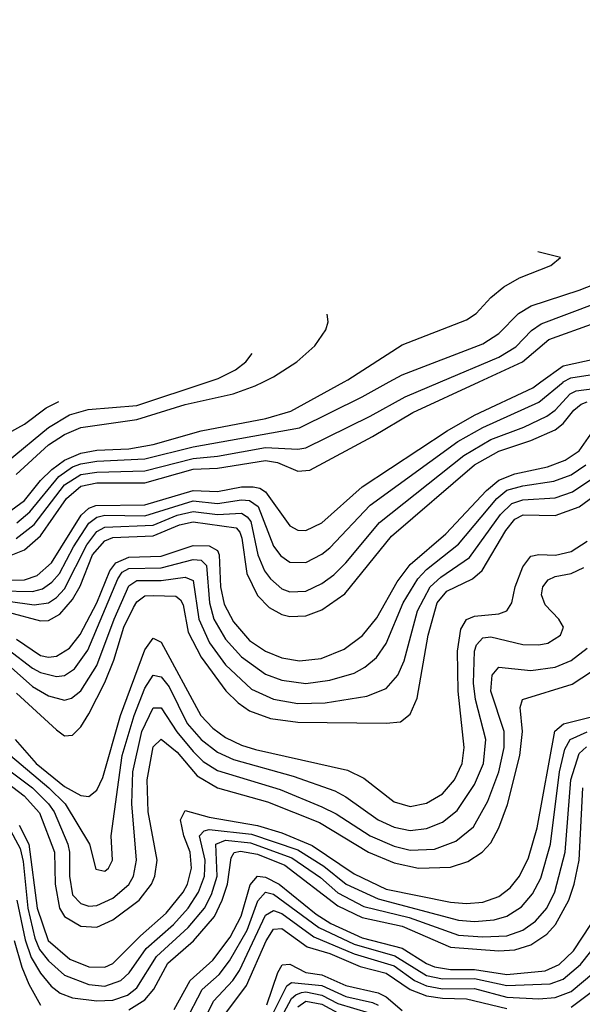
# Model space of a CAD drawing. Header units: inches. Extents: x 1173000 to 1307049, y 522583 to 678455.
# Tile 548 of 617: x 1212998 to 1214398, y 668451 to 670902. Entities that reach past the tile are written whole.
import ezdxf

# ---------------------------------------------------------------- set-up
doc = ezdxf.new("R2010")
doc.units = ezdxf.units.IN
doc.header["$MEASUREMENT"] = 0
doc.layers.add('B2616', color=7, linetype='Continuous')
doc.layers.add('B2617', color=7, linetype='Continuous')

msp = doc.modelspace()

# ---------------------------------------------------------------- linework, layer by layer
at = {"layer": 'B2616', "color": 5}
for points, elevation in [([(1212950, 669506.7), (1213010, 669507.2), (1213041.8, 669518.2), (1213077.4, 669550), (1213151.4, 669668.6), (1213170, 669685.6), (1213187.6, 669692.4), (1213310, 669694.3), (1213430, 669730), (1213490, 669727.1), (1213550, 669738.6), (1213579, 669739), (1213595.7, 669735.7), (1213610, 669726.7), (1213670, 669641.6), (1213690, 669631), (1213710, 669630.5), (1213750, 669649.3), (1213850, 669738.8), (1214061.4, 669878.6), (1214130, 669917.5), (1214274.5, 669985.5), (1214294.6, 670000)], 2280), ([(1212950, 669480), (1213030, 669478.3), (1213054.8, 669485.2), (1213078.5, 669501.5), (1213097.1, 669522.9), (1213132.5, 669590), (1213170, 669648.2), (1213190, 669663.1), (1213210, 669668.3), (1213310, 669666.8), (1213430, 669703.7), (1213490, 669697.7), (1213550, 669706.5), (1213570, 669705.3), (1213591.2, 669690), (1213630, 669591.2), (1213647.5, 669567.5), (1213670, 669551.7), (1213710, 669550.5), (1213750, 669571.2), (1213770, 669587.3), (1213870, 669693.1), (1214088.6, 669851.4), (1214150, 669886.8), (1214290, 669950), (1214350, 669999.8), (1214350.3, 670000)], 2260), ([(1212966.8, 669673.2), (1213010, 669704.6), (1213050, 669754.9), (1213077.9, 669782.1), (1213110, 669805), (1213150, 669823), (1213190, 669829.8), (1213270, 669833.9), (1213330, 669844.2), (1213450, 669878.3), (1213610.6, 669909.4), (1213672.4, 669927.6), (1213805.2, 670000)], 2380), ([(1212970, 669803.7), (1213070, 669886.7), (1213121.8, 669918.2), (1213168.9, 669931.1), (1213290, 669941.3), (1213467.2, 670000)], 2440), ([(1212970, 669454.4), (1213034.7, 669445.3), (1213070, 669450.3), (1213090, 669463.2), (1213110, 669485.4), (1213165.1, 669594.9), (1213190, 669627.4), (1213210, 669638.6), (1213330, 669643.3), (1213390, 669668.7), (1213430, 669677.8), (1213490, 669669.9), (1213550, 669673.3), (1213564.5, 669664.5), (1213572.9, 669652.9), (1213590.3, 669570), (1213606.9, 669530), (1213621.8, 669510), (1213650, 669485.5), (1213670, 669477.8), (1213710, 669479.6), (1213750, 669498.3), (1213779.8, 669520.2), (1213810, 669550.1), (1213893.3, 669650), (1214102.9, 669817.1), (1214170, 669856.8), (1214252.4, 669887.6), (1214310, 669914.8), (1214330, 669929.5), (1214367.6, 669970), (1214382.2, 669977.8), (1214453.3, 669986.7)], 2240), ([(1212972.7, 669567.3), (1213010, 669581.8), (1213050, 669617), (1213115.1, 669710), (1213150, 669740.9), (1213190, 669748.5), (1213310, 669749.3), (1213430, 669783.3), (1213490, 669785.4), (1213610, 669804.6), (1213639.9, 669799.9), (1213690, 669777.6), (1213719.7, 669780.3), (1213875.8, 669864.2), (1213976.2, 669923.8), (1214141, 670000)], 2320), ([(1212989.6, 669610.4), (1213034.6, 669645.4), (1213110, 669743.9), (1213150, 669769.9), (1213190, 669775.6), (1213310, 669778.5), (1213430, 669809.5), (1213490, 669815), (1213610, 669837), (1213690, 669832.4), (1213710, 669836.4), (1213870, 669914.6), (1213957.2, 669962.8), (1214044.8, 670000)], 2340), ([(1212989.9, 669770), (1213070, 669843.2), (1213110, 669868.9), (1213150, 669886.6), (1213290, 669906.9), (1213410, 669943.9), (1213529.1, 669970), (1213583.8, 669990), (1213604.4, 670000)], 2420), ([(1212990.8, 669649.2), (1213023.5, 669676.5), (1213095.4, 669764.6), (1213130, 669788.4), (1213150, 669796.4), (1213190, 669802.7), (1213310, 669808.8), (1213430, 669838.1), (1213694.6, 669885.4), (1213850, 669962.6), (1213917.5, 670000)], 2360), ([(1212970, 669872.9), (1213010, 669894.5), (1213064.5, 669935.5), (1213095.5, 669951.5)], 2460), ([(1212970, 669426.8), (1213050, 669405.3), (1213070, 669406.5), (1213098.1, 669421.9), (1213130, 669458.7), (1213148.5, 669491.5), (1213179.5, 669570), (1213210, 669604.9), (1213230, 669613.1), (1213330, 669616.6), (1213395.9, 669644.1), (1213430, 669652.1), (1213536.9, 669636.9), (1213546.2, 669626.2), (1213550.8, 669610.8), (1213563.1, 669523.1), (1213590, 669468.6), (1213618.9, 669438.9), (1213650, 669421.2), (1213670, 669416.3), (1213710, 669417.8), (1213750, 669432.9), (1213807.5, 669472.5), (1213923.6, 669616.4), (1214130, 669793.4), (1214190, 669827.7), (1214270, 669854), (1214330, 669880.7), (1214350, 669896.3), (1214376.7, 669930), (1214395, 669945), (1214410, 669950.4)], 2220), ([(1212990, 669359.7), (1213050, 669319.4), (1213070, 669315.1), (1213090, 669317.2), (1213122.3, 669337.7), (1213148.6, 669371.4), (1213190, 669450.1), (1213222.2, 669530), (1213237.5, 669550), (1213270, 669563.9), (1213350, 669566.2), (1213430, 669592.8), (1213470, 669591.8), (1213490, 669580.3), (1213494.6, 669570), (1213497.9, 669490), (1213507.2, 669447.2), (1213530, 669402.7), (1213570, 669356.5), (1213610, 669329.8), (1213650, 669313.2), (1213694.2, 669305.8), (1213748.2, 669311.8), (1213805.2, 669334.8), (1213851.4, 669368.6), (1213887, 669413), (1213937.7, 669502.3), (1213970, 669545.7), (1214058, 669622), (1214159.4, 669730), (1214190, 669755.6), (1214230, 669771.4), (1214311.6, 669788.4), (1214354.8, 669805.2), (1214390, 669828.8), (1214419.1, 669870)], 2180), ([(1212970, 669334.2), (1213030, 669287.4), (1213050, 669276.9), (1213090, 669266.7), (1213110, 669269.2), (1213134.3, 669285.7), (1213167.6, 669332.4), (1213242.5, 669510), (1213253.6, 669526.4), (1213270, 669536), (1213350, 669537.5), (1213430, 669558.4), (1213450, 669556.3), (1213462.8, 669542.8), (1213470.2, 669450.2), (1213481.4, 669410), (1213510, 669360.2), (1213550, 669315.9), (1213610, 669273), (1213650, 669258.1), (1213710, 669249.8), (1213770, 669257.6), (1213830, 669275.4), (1213857.2, 669290), (1213886.1, 669313.9), (1213910, 669348.8), (1213952.6, 669450), (1213988.6, 669510), (1214010, 669533), (1214090, 669595.9), (1214185.4, 669710), (1214210, 669730.4), (1214250, 669741.8), (1214327.2, 669752.8), (1214370, 669768.9), (1214406.3, 669793.7)], 2160), ([(1212970, 669296.3), (1213030, 669241.8), (1213070, 669218.6), (1213110, 669208.2), (1213126.8, 669213.2), (1213150, 669231.5), (1213190, 669294.6), (1213233.2, 669410), (1213270, 669492.7), (1213290, 669506), (1213350, 669505.6), (1213410, 669514.4), (1213430, 669506.1), (1213443.6, 669410), (1213470.7, 669350.7), (1213510, 669295.9), (1213575.2, 669235.2), (1213629.9, 669210.1), (1213690, 669199.6), (1213758.4, 669201.6), (1213862.2, 669217.8), (1213910, 669237.4), (1213938.8, 669270), (1213954.4, 669305.6), (1213987.8, 669430), (1214019.4, 669490), (1214045.7, 669514.3), (1214117.1, 669562.9), (1214194.5, 669670), (1214222.5, 669697.5), (1214250, 669706.9), (1214330, 669711.7), (1214373.5, 669726.5), (1214421.5, 669758.5)], 2140), ([(1212990, 669225.5), (1213090, 669134.5), (1213110, 669119.2), (1213130, 669120.5), (1213150, 669141.6), (1213170, 669174.3), (1213210, 669252.2), (1213232.7, 669307.3), (1213257.3, 669390), (1213281.4, 669438.6), (1213290, 669453), (1213310, 669467.5), (1213330, 669468.9), (1213386.6, 669466.6), (1213397.9, 669457.9), (1213405, 669445), (1213417.5, 669377.5), (1213450, 669314.9), (1213511.4, 669231.4), (1213541.6, 669201.6), (1213570, 669181.6), (1213622.3, 669162.3), (1213690, 669153.2), (1213910, 669150.5), (1213945.6, 669154.4), (1213970, 669173.4), (1213987.3, 669212.7), (1214014, 669370), (1214036.9, 669450), (1214061, 669479), (1214124.5, 669510), (1214149.1, 669530.9), (1214207.7, 669630), (1214230, 669658.4), (1214250.9, 669669.1), (1214330, 669668), (1214390, 669689.4), (1214436.7, 669723.3)], 2120), ([(1212986.9, 669110), (1213039.4, 669050), (1213110, 668993.3), (1213150, 668970.9), (1213170, 668968.3), (1213190, 668984.3), (1213204.8, 669015.2), (1213249.1, 669170), (1213310, 669333.6), (1213330, 669361.9), (1213350, 669352.2), (1213449, 669170), (1213478.7, 669138.7), (1213510, 669114.8), (1213550, 669095.7), (1213585.2, 669085.2), (1213813.9, 669033.9), (1213854.2, 669014.2), (1213930, 668954.8), (1213970, 668943.6), (1214010, 668952), (1214050, 668974.5), (1214079.9, 669010), (1214099.3, 669050), (1214103.9, 669090), (1214089.3, 669230), (1214087.6, 669330), (1214095.7, 669384.3), (1214110, 669408.9), (1214130, 669416.7), (1214190, 669422.5), (1214209.9, 669430.1), (1214222.4, 669450), (1214231, 669490), (1214250, 669540.1), (1214270, 669566.5), (1214290, 669570.6), (1214330.9, 669569.1), (1214370, 669577.8), (1214410, 669603.4)], 2080), ([(1212975.1, 669070), (1213071, 668990), (1213111.3, 668950), (1213172, 668850), (1213187.4, 668787.4), (1213210, 668782.6), (1213219.1, 668790), (1213229.1, 668810), (1213225.5, 668870), (1213252.8, 669070), (1213283, 669170), (1213310, 669237.6), (1213330, 669270.1), (1213350, 669266.3), (1213370, 669240.9), (1213414.6, 669150), (1213450, 669110.3), (1213490, 669078.6), (1213530, 669060.3), (1213678.8, 669018.8), (1213782, 668982), (1213810, 668967.1), (1213890, 668910.1), (1213930, 668891.7), (1213970, 668883.8), (1214010, 668888.9), (1214050, 668904.5), (1214086.6, 668933.4), (1214130, 668998.2), (1214152, 669050), (1214157.6, 669110), (1214132.5, 669210), (1214127.2, 669250), (1214129.7, 669330), (1214134.3, 669345.7), (1214150, 669363.4), (1214170, 669365.6), (1214250, 669346.9), (1214290, 669345.5), (1214312.1, 669350), (1214343.4, 669370), (1214351.2, 669390), (1214339.1, 669410), (1214305.1, 669445.1), (1214296.7, 669470), (1214299.4, 669490), (1214312.6, 669507.4), (1214330, 669515.4), (1214370, 669523.4), (1214401.7, 669538.3)], 2060), ([(1212930, 669064.1), (1213030, 668989.8), (1213070.3, 668950.3), (1213084.1, 668930), (1213118.4, 668850), (1213122.3, 668830), (1213121.9, 668770), (1213130, 668723.5), (1213150, 668701.6), (1213170, 668695.7), (1213190, 668697.4), (1213230, 668715.3), (1213270, 668749.3), (1213281.6, 668770), (1213288.9, 668810), (1213277.3, 668950), (1213280.1, 669030), (1213302.4, 669130), (1213330, 669188.8), (1213350, 669189.3), (1213388.9, 669128.9), (1213430, 669079.9), (1213455, 669055), (1213490, 669033), (1213645.9, 668985.9), (1213750, 668942.9), (1213785.3, 668925.3), (1213870, 668870.5), (1213930, 668844.6), (1213970, 668835), (1214030, 668837.5), (1214083, 668857), (1214127, 668893), (1214163.1, 668956.9), (1214190.6, 669029.4), (1214203.4, 669090), (1214203.5, 669130), (1214170.5, 669230), (1214173.7, 669270), (1214190, 669290.1), (1214270, 669281.7), (1214330, 669290.3), (1214370, 669307.1), (1214410, 669337.1)], 2040), ([(1212950, 669015.3), (1213009.2, 668970), (1213047.9, 668927.9), (1213084.5, 668830), (1213086.5, 668750), (1213097.4, 668690), (1213110, 668669.5), (1213150, 668645.7), (1213190, 668642.7), (1213230, 668661.4), (1213295.4, 668710), (1213326.1, 668750), (1213334.2, 668770), (1213340, 668810), (1213318.2, 668930), (1213315, 669010), (1213330, 669092.1), (1213350, 669111.3), (1213390, 669078.9), (1213440, 669020), (1213490, 668990), (1213614.8, 668954.8), (1213743.8, 668903.8), (1213865.6, 668830), (1213930, 668803.4), (1213990, 668789.8), (1214070, 668792.2), (1214113.2, 668806.8), (1214148.5, 668830), (1214170, 668853.2), (1214190.5, 668890), (1214211.8, 668948.2), (1214242.7, 669070), (1214249.3, 669130), (1214243.6, 669190), (1214249.3, 669210), (1214372.3, 669247.7), (1214420.5, 669279.5)], 2020), ([(1212997.3, 668897.3), (1213020.7, 668850), (1213041.8, 668690), (1213069, 668610), (1213123.4, 668563.4), (1213170, 668544.1), (1213210, 668543.7), (1213230, 668552.7), (1213298.4, 668621.6), (1213362.5, 668677.5), (1213405.3, 668730), (1213415.4, 668750), (1213426, 668790), (1213422.2, 668830), (1213406.7, 668870), (1213398.4, 668910), (1213410, 668933.3), (1213470, 668916.5), (1213590, 668896.2), (1213650, 668877.8), (1213726.2, 668846.2), (1213830, 668775.5), (1213910, 668737.5), (1214070, 668705.1), (1214110, 668701.9), (1214150, 668705.5), (1214190, 668719.3), (1214218.8, 668741.2), (1214241.3, 668770), (1214264.2, 668815.8), (1214285.2, 668890), (1214329.1, 669130.9), (1214350.9, 669149.1), (1214433.8, 669170)], 1980), ([(1212970, 668894.6), (1212999.2, 668839.2), (1213006.8, 668806.8), (1213018.6, 668690), (1213036.1, 668616.1), (1213047.9, 668587.9), (1213070, 668559.4), (1213110, 668523.6), (1213170, 668500), (1213210, 668496.4), (1213250, 668510.6), (1213270.4, 668529.6), (1213313.2, 668590), (1213380.5, 668650), (1213417.5, 668690), (1213442.9, 668730), (1213457.6, 668770), (1213459.6, 668810), (1213445.3, 668870), (1213457, 668883), (1213470, 668886.2), (1213574.9, 668874.9), (1213690, 668835.4), (1213754.8, 668794.8), (1213810.4, 668750.4), (1213890, 668713.3), (1214090, 668660.6), (1214130, 668657.4), (1214178.4, 668661.6), (1214210, 668670.6), (1214246.3, 668693.7), (1214274.1, 668725.9), (1214294.6, 668765.4), (1214318.8, 668850), (1214341.2, 669030), (1214354.2, 669085.8), (1214367.3, 669110), (1214410, 669128.8)], 1960), ([(1212991.3, 668710), (1213011.5, 668611.4), (1213027.2, 668567.2), (1213050, 668528.4), (1213076.5, 668496.5), (1213099.1, 668479.1), (1213130, 668467.5), (1213190, 668459.7), (1213230, 668461.2), (1213266.2, 668473.8), (1213290, 668492.3), (1213338.4, 668570), (1213417.6, 668642.4), (1213457.6, 668690), (1213475.3, 668724.7), (1213489.5, 668770), (1213486.3, 668850), (1213510, 668859.2), (1213572.7, 668852.7), (1213675.2, 668815.3), (1213746.3, 668766.3), (1213790, 668728.4), (1213854.7, 668694.7), (1213967.5, 668667.5), (1214090, 668622.8), (1214150, 668618.6), (1214210, 668621.3), (1214250, 668635.6), (1214281.8, 668658.2), (1214309.4, 668690.6), (1214329.3, 668730.7), (1214354.9, 668830), (1214369, 669010), (1214390, 669075.1), (1214408.3, 669091.7)], 1940), ([(1213270, 668437.7), (1213310, 668462.3), (1213331.6, 668488.4), (1213366.8, 668553.2), (1213430.8, 668609.2), (1213482.6, 668670), (1213502.1, 668710), (1213515, 668750), (1213524.3, 668815.7), (1213531.5, 668828.5), (1213547.5, 668832.5), (1213590, 668824.6), (1213657.6, 668797.6), (1213790, 668696.3), (1213850, 668667), (1213950, 668645.4), (1214070, 668593), (1214190, 668584), (1214230, 668587), (1214270, 668599.4), (1214310, 668625.4), (1214331.5, 668650), (1214364.2, 668710), (1214378, 668750), (1214390.3, 668810), (1214399.4, 668990)], 1920), ([(1213382.2, 668437.8), (1213422.2, 668510), (1213478.9, 668561.1), (1213521.6, 668618.4), (1213549.3, 668670.7), (1213571.7, 668748.3), (1213590, 668769.8), (1213610, 668767.4), (1213643.5, 668750), (1213735.6, 668675.6), (1213772.5, 668652.5), (1213850, 668616.9), (1213950, 668590.8), (1214010, 668552.6), (1214030, 668544.7), (1214070, 668537.9), (1214130, 668537.6), (1214210, 668525.5), (1214305.7, 668534.3), (1214339.9, 668550), (1214375.6, 668584.4), (1214418.8, 668650)], 1880), ([(1213410, 668406.3), (1213452, 668488), (1213494.4, 668525.6), (1213520.6, 668559.3), (1213564.2, 668635.8), (1213591.1, 668708.9), (1213610, 668730), (1213630, 668725.3), (1213742.2, 668642.2), (1213830, 668600.9), (1213931.9, 668571.9), (1214010, 668523), (1214050, 668514.1), (1214130, 668515), (1214210, 668497.8), (1214317.7, 668502.3), (1214350, 668513.8), (1214393.7, 668550), (1214444.8, 668615.2)], 1860), ([(1213430, 668356.6), (1213480.8, 668459.2), (1213528.3, 668510), (1213544.8, 668535.2), (1213610, 668673.2), (1213630, 668684.4), (1213650, 668676.7), (1213730, 668619), (1213830, 668577), (1213930, 668546.8), (1213980.4, 668510), (1214010, 668496.8), (1214050, 668489.7), (1214130, 668490.5), (1214210, 668469.2), (1214290, 668464.5), (1214330, 668467.9), (1214370, 668483.3), (1214426.3, 668530)], 1840), ([(1213511.2, 668428.8), (1213562.3, 668497.7), (1213611.2, 668608.8), (1213630, 668638), (1213650, 668639.5), (1213713.8, 668593.8), (1213770, 668577.2), (1213845.2, 668545.2), (1213910, 668528.9), (1213970, 668488.2), (1214010, 668472.5), (1214050, 668466.2), (1214110, 668465.1), (1214210, 668440.9)], 1820), ([(1212984.4, 668610), (1213003.2, 668543.2), (1213020.9, 668500.9), (1213050, 668449.1)], 1920), ([(1213612.9, 668450), (1213640.1, 668530), (1213651, 668549.1), (1213670, 668550.8), (1213709.9, 668529.9), (1213750, 668524.1), (1213810, 668497.7), (1213890, 668479.9), (1213910, 668469.5), (1213950, 668435.9)], 1780), ([(1213630, 668430.3), (1213662.9, 668497.1), (1213674.6, 668505.4), (1213750, 668497.9), (1213810, 668470.2), (1213875.6, 668455.6), (1213890, 668449.3)], 1760), ([(1214370, 668444.1), (1214430, 668489)], 1820), ([(1213655.6, 668430), (1213674.8, 668465.2), (1213685, 668475), (1213699.5, 668480.5), (1213710, 668482.3), (1213750, 668474.1), (1213790, 668452.7), (1213868, 668430)], 1740), ([(1213690, 668444.4), (1213710, 668459), (1213750, 668451.4), (1213790, 668430.2)], 1720)]:
    msp.add_lwpolyline(points, dxfattribs=dict(at, elevation=elevation))
at = {"layer": 'B2617', "color": 5}
for points, elevation in [([(1214350.3, 670000), (1214369.5, 670010.5), (1214438.9, 670021.1), (1214470, 670031.8), (1214510, 670057.1), (1214568.5, 670110), (1214590, 670122.1), (1214730, 670169.3), (1214870.4, 670229.6), (1214930, 670262.1), (1214970, 670275.5), (1215030, 670281.5), (1215170, 670275.6), (1215282.7, 670297.3), (1215370, 670295.9), (1215410, 670306.1), (1215640.7, 670499.3), (1215730, 670551.8), (1215926.9, 670693.1), (1216159.2, 670890), (1216168.3, 670901.5)], 2260), ([(1214294.6, 670000), (1214350, 670040), (1214430, 670057.5), (1214458.4, 670070), (1214490, 670088), (1214550, 670133.5), (1214590, 670154.7), (1214859.5, 670260.5), (1214930, 670293.6), (1214970, 670305.4), (1215032.9, 670312.9), (1215170, 670317.1), (1215250, 670333.4), (1215350, 670337.6), (1215376.4, 670343.6), (1215410, 670364.1), (1215450, 670397), (1215606.5, 670533.5), (1215770, 670619.8), (1215880.5, 670699.5), (1216053.4, 670850), (1216081.6, 670878.5)], 2280), ([(1214141, 670000), (1214249.2, 670050), (1214314.2, 670105.8), (1214430, 670147), (1214610, 670240.5), (1214950, 670368.8), (1215059.2, 670390), (1215170, 670404.5), (1215280.2, 670430), (1215330, 670454.5), (1215379.9, 670510), (1215389.2, 670530), (1215387.9, 670565.5)], 2320), ([(1214044.8, 670000), (1214190, 670061.8), (1214232.3, 670087.7), (1214271.6, 670128.4), (1214295.2, 670144.8), (1214430, 670194.9), (1214636.9, 670290), (1214772, 670328), (1214930, 670398.3), (1214990, 670414.3), (1215170, 670447.1), (1215210, 670459.5), (1215233.6, 670470), (1215258, 670490), (1215267.8, 670510), (1215268.3, 670524.9)], 2340), ([(1213917.5, 670000), (1213950, 670018), (1214150, 670095), (1214190, 670120.8), (1214239.2, 670170), (1214270.4, 670189.6), (1214390, 670228.5), (1214630, 670322.2), (1214770, 670355.4), (1214850, 670399.5), (1214899, 670421), (1215130.9, 670489.1), (1215143, 670498.3)], 2360), ([(1213805.2, 670000), (1213814.8, 670005.2), (1213950, 670092.4), (1214110, 670154.2), (1214133.9, 670170), (1214169.9, 670210.1), (1214203, 670237), (1214241.3, 670258.7), (1214319.5, 670290), (1214344, 670310), (1214287.4, 670323.8)], 2380), ([(1213604.4, 670000), (1213630, 670012.5), (1213687.7, 670050), (1213732.7, 670090), (1213759.8, 670130), (1213765.8, 670150), (1213763.2, 670168.6)], 2420), ([(1213467.2, 670000), (1213491.8, 670008.2), (1213534.9, 670030), (1213560.5, 670050), (1213576.4, 670070.7)], 2440)]:
    msp.add_lwpolyline(points, dxfattribs=dict(at, elevation=elevation))

doc.saveas('drawing.dxf')
